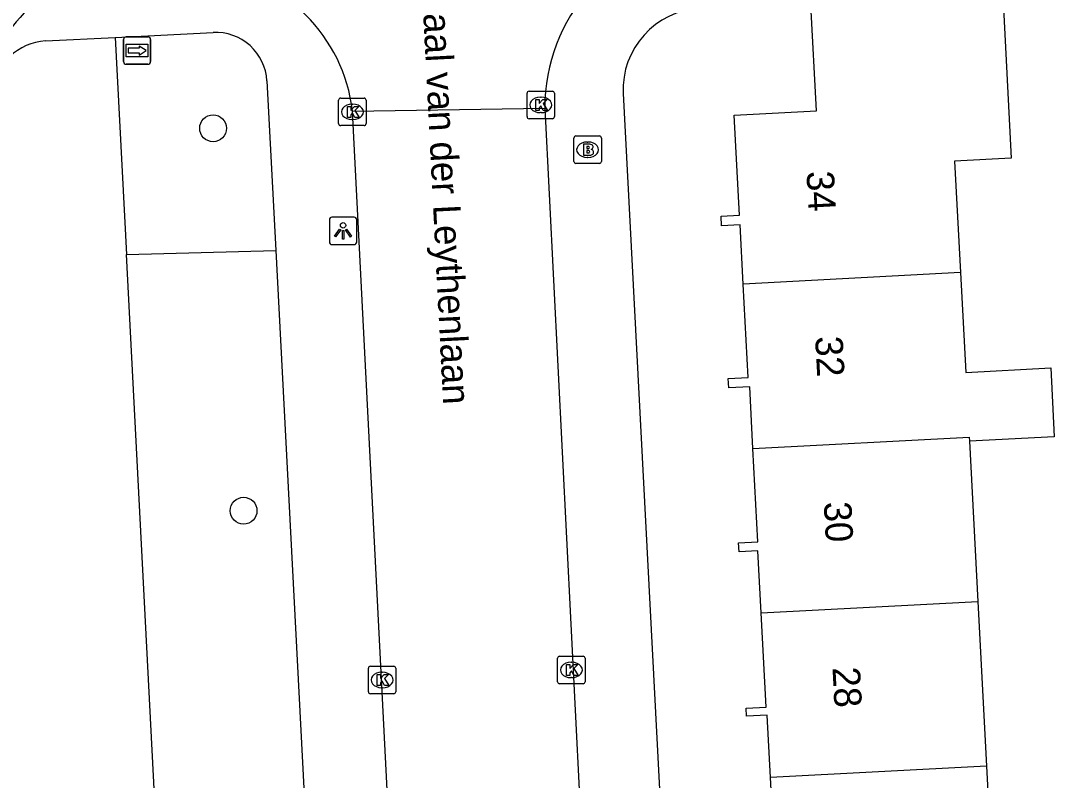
# Model space of a CAD drawing. Extents: x 161084 to 161928, y 385355 to 386522.
# Drawn here: x 161611.48 to 161649.14, y 386219.39 to 386247.06 of the extents above; entities that cross this region are included whole.
import ezdxf

# ---------------------------------------------------------------- set-up
doc = ezdxf.new("R2010")
doc.units = 0
for name, color, linetype in [('IMGEO_Boom', 7, 'Continuous'), ('IMGEO_Brandkraan', 7, 'Continuous'), ('IMGEO_Groenvoorziening', 7, 'Continuous'), ('IMGEO_Kolk', 7, 'Continuous'), ('IMGEO_Lichtpunt', 7, 'Continuous'), ('IMGEO_Openbare_ruimte_label', 7, 'Continuous'), ('IMGEO_Pand', 7, 'Continuous'), ('IMGEO_Pand_nummerreeks', 7, 'Continuous'), ('IMGEO_Rijbaan_lokaal_open', 7, 'Continuous'), ('IMGEO_Voetpad_open', 7, 'Continuous'), ('IMGEO_Wegwijzer', 7, 'Continuous')]:
    doc.layers.add(name, color=color, linetype=linetype)

msp = doc.modelspace()

# ---------------------------------------------------------------- linework, layer by layer
at = {"layer": 'IMGEO_Boom'}
for centre in [(161618.487, 386243.143), (161619.597, 386229.213)]:
    msp.add_circle(centre, 0.489, dxfattribs=at)
at = {"layer": 'IMGEO_Brandkraan'}
for p, q in [((161631.708, 386242.862), (161632.56, 386242.862)), ((161631.633, 386241.936), (161631.633, 386242.788)), ((161632.121, 386242.642), (161632.146, 386242.642)), ((161632.634, 386242.788), (161632.634, 386241.936)), ((161632.144, 386242.082), (161632.119, 386242.082)), ((161632.56, 386241.862), (161631.708, 386241.862))]:
    msp.add_line(p, q, dxfattribs=at)
for points in [[(161631.708, 386242.862), (161632.56, 386242.862)], [(161631.633, 386241.936), (161631.633, 386242.788)], [(161631.981, 386242.562), (161631.981, 386242.162), (161632.194, 386242.162)], [(161632.212, 386242.562), (161631.981, 386242.562)], [(161632.16, 386242.481), (161632.106, 386242.481), (161632.106, 386242.405)], [(161632.634, 386242.788), (161632.634, 386241.936)], [(161632.106, 386242.405), (161632.159, 386242.405)], [(161632.168, 386242.329), (161632.106, 386242.329), (161632.106, 386242.248)], [(161632.106, 386242.248), (161632.168, 386242.248)], [(161632.56, 386241.862), (161631.708, 386241.862)]]:
    msp.add_lwpolyline(points, dxfattribs=at)
for centre, radius, start, end in [((161631.71, 386242.786), 0.0765, 91.552, 178.448), ((161631.71, 386242.786), 0.0765, 91.552, 178.448), ((161632.558, 386242.786), 0.0765, 1.552, 88.448), ((161632.558, 386242.786), 0.0765, 1.552, 88.448), ((161632.161, 386242.443), 0.0379, 267.8285, 90.9355), ((161632.216, 386242.417), 0.145, 59.4692, 91.5367), ((161632.241, 386242.464), 0.0922, 285.5137, 58.1501), ((161632.169, 386242.288), 0.0404, 269.8759, 90.5077), ((161632.2, 386242.413), 0.251, 268.6676, 293.5347), ((161632.246, 386242.272), 0.105, 301.3115, 78.989), ((161631.71, 386241.938), 0.0765, 181.552, 268.448), ((161631.71, 386241.938), 0.0765, 181.552, 268.448), ((161632.558, 386241.938), 0.0765, 271.552, 358.448), ((161632.558, 386241.938), 0.0765, 271.552, 358.448)]:
    msp.add_arc(centre, radius, start, end, dxfattribs=at)
for centre, major_axis, ratio, start_param, end_param in [((161632.12, 386242.362), (-0.387, 0.002), 0.722429, 4.712389, 7.853982), ((161632.145, 386242.362), (-0.39, 0.002), 0.717154, 1.570796, 4.712389)]:
    msp.add_ellipse(centre, major_axis=major_axis, ratio=ratio, start_param=start_param, end_param=end_param, dxfattribs=at)
at = {"layer": 'IMGEO_Groenvoorziening'}
for points in [[(161614.914, 386246.452), (161615.327, 386238.541)], [(161615.327, 386238.541), (161620.769, 386238.686)], [(161617.012, 386206.192), (161615.327, 386238.541)]]:
    msp.add_lwpolyline(points, dxfattribs=at)
at = {"layer": 'IMGEO_Kolk'}
for p, q in [((161629.924, 386243.566), (161629.924, 386244.418)), ((161629.999, 386244.492), (161630.851, 386244.492)), ((161630.925, 386244.418), (161630.925, 386243.566)), ((161623.061, 386243.313), (161623.061, 386244.165)), ((161623.136, 386244.239), (161623.988, 386244.239)), ((161623.549, 386244.019), (161623.574, 386244.019)), ((161624.062, 386244.165), (161624.062, 386243.313)), ((161630.412, 386244.272), (161630.437, 386244.272)), ((161630.435, 386243.712), (161630.41, 386243.712)), ((161623.988, 386243.239), (161623.136, 386243.239)), ((161623.572, 386243.459), (161623.547, 386243.459)), ((161630.851, 386243.492), (161629.999, 386243.492)), ((161631.039, 386222.986), (161631.039, 386223.838)), ((161631.114, 386223.912), (161631.966, 386223.912)), ((161631.527, 386223.692), (161631.552, 386223.692)), ((161632.04, 386223.838), (161632.04, 386222.986)), ((161624.143, 386222.621), (161624.143, 386223.473)), ((161624.218, 386223.547), (161625.07, 386223.547)), ((161624.631, 386223.327), (161624.656, 386223.327)), ((161625.144, 386223.473), (161625.144, 386222.621)), ((161631.966, 386222.912), (161631.114, 386222.912)), ((161631.55, 386223.132), (161631.525, 386223.132)), ((161625.07, 386222.547), (161624.218, 386222.547)), ((161624.654, 386222.767), (161624.629, 386222.767))]:
    msp.add_line(p, q, dxfattribs=at)
for points in [[(161629.924, 386243.566), (161629.924, 386244.418)], [(161629.999, 386244.492), (161630.851, 386244.492)], [(161630.925, 386244.418), (161630.925, 386243.566)], [(161623.061, 386243.313), (161623.061, 386244.165)], [(161623.136, 386244.239), (161623.988, 386244.239)], [(161624.062, 386244.165), (161624.062, 386243.313)], [(161630.245, 386244.192), (161630.368, 386244.192), (161630.368, 386244.041), (161630.498, 386244.192), (161630.662, 386244.192), (161630.516, 386244.041), (161630.669, 386243.792), (161630.517, 386243.792), (161630.432, 386243.956), (161630.368, 386243.889), (161630.368, 386243.792), (161630.245, 386243.792), (161630.245, 386244.192)], [(161623.382, 386243.939), (161623.505, 386243.939), (161623.505, 386243.788), (161623.635, 386243.939), (161623.799, 386243.939), (161623.653, 386243.788), (161623.806, 386243.539), (161623.654, 386243.539), (161623.569, 386243.703), (161623.505, 386243.636), (161623.505, 386243.539), (161623.382, 386243.539), (161623.382, 386243.939)], [(161623.988, 386243.239), (161623.136, 386243.239)], [(161630.851, 386243.492), (161629.999, 386243.492)], [(161631.039, 386222.986), (161631.039, 386223.838)], [(161631.114, 386223.912), (161631.966, 386223.912)], [(161631.36, 386223.612), (161631.483, 386223.612), (161631.483, 386223.461), (161631.613, 386223.612), (161631.777, 386223.612), (161631.631, 386223.461), (161631.784, 386223.212), (161631.632, 386223.212), (161631.547, 386223.376), (161631.483, 386223.309), (161631.483, 386223.212), (161631.36, 386223.212), (161631.36, 386223.612)], [(161632.04, 386223.838), (161632.04, 386222.986)], [(161624.143, 386222.621), (161624.143, 386223.473)], [(161624.218, 386223.547), (161625.07, 386223.547)], [(161624.464, 386223.247), (161624.587, 386223.247), (161624.587, 386223.096), (161624.717, 386223.247), (161624.881, 386223.247), (161624.735, 386223.096), (161624.888, 386222.847), (161624.736, 386222.847), (161624.651, 386223.011), (161624.587, 386222.944), (161624.587, 386222.847), (161624.464, 386222.847), (161624.464, 386223.247)], [(161625.144, 386223.473), (161625.144, 386222.621)], [(161631.966, 386222.912), (161631.114, 386222.912)], [(161625.07, 386222.547), (161624.218, 386222.547)]]:
    msp.add_lwpolyline(points, dxfattribs=at)
for centre, start, end in [((161630.001, 386244.416), 91.552, 178.448), ((161630.001, 386244.416), 91.552, 178.448), ((161630.849, 386244.416), 1.552, 88.448), ((161630.849, 386244.416), 1.552, 88.448), ((161623.138, 386244.163), 91.552, 178.448), ((161623.138, 386244.163), 91.552, 178.448), ((161623.986, 386244.163), 1.552, 88.448), ((161623.986, 386244.163), 1.552, 88.448), ((161630.001, 386243.568), 181.552, 268.448), ((161630.001, 386243.568), 181.552, 268.448), ((161630.849, 386243.568), 271.552, 358.448), ((161630.849, 386243.568), 271.552, 358.448), ((161623.138, 386243.315), 181.552, 268.448), ((161623.138, 386243.315), 181.552, 268.448), ((161623.986, 386243.315), 271.552, 358.448), ((161623.986, 386243.315), 271.552, 358.448), ((161631.116, 386223.836), 91.552, 178.448), ((161631.116, 386223.836), 91.552, 178.448), ((161631.964, 386223.836), 1.552, 88.448), ((161631.964, 386223.836), 1.552, 88.448), ((161624.22, 386223.471), 91.552, 178.448), ((161624.22, 386223.471), 91.552, 178.448), ((161625.068, 386223.471), 1.552, 88.448), ((161625.068, 386223.471), 1.552, 88.448), ((161631.116, 386222.988), 181.552, 268.448), ((161631.116, 386222.988), 181.552, 268.448), ((161631.964, 386222.988), 271.552, 358.448), ((161631.964, 386222.988), 271.552, 358.448), ((161624.22, 386222.623), 181.552, 268.448), ((161624.22, 386222.623), 181.552, 268.448), ((161625.068, 386222.623), 271.552, 358.448), ((161625.068, 386222.623), 271.552, 358.448)]:
    msp.add_arc(centre, 0.0765, start, end, dxfattribs=at)
for centre, major_axis, ratio, start_param, end_param in [((161623.548, 386243.739), (-0.387, 0.002), 0.722429, 4.712389, 7.853982), ((161623.573, 386243.739), (-0.39, 0.002), 0.717154, 1.570796, 4.712389), ((161630.411, 386243.992), (-0.387, 0.002), 0.722429, 4.712389, 7.853982), ((161630.436, 386243.992), (-0.39, 0.002), 0.717154, 1.570796, 4.712389), ((161631.526, 386223.412), (-0.387, 0.002), 0.722429, 4.712389, 7.853982), ((161631.551, 386223.412), (-0.39, 0.002), 0.717154, 1.570796, 4.712389), ((161624.63, 386223.047), (-0.387, 0.002), 0.722429, 4.712389, 7.853982), ((161624.655, 386223.047), (-0.39, 0.002), 0.717154, 1.570796, 4.712389)]:
    msp.add_ellipse(centre, major_axis=major_axis, ratio=ratio, start_param=start_param, end_param=end_param, dxfattribs=at)
at = {"layer": 'IMGEO_Lichtpunt'}
for p, q in [((161622.723, 386239.809), (161622.723, 386239.002)), ((161622.723, 386239.809), (161622.723, 386239.002)), ((161623.625, 386239.904), (161622.817, 386239.904)), ((161623.625, 386239.904), (161622.817, 386239.904)), ((161623.719, 386239.002), (161623.719, 386239.809)), ((161623.719, 386239.002), (161623.719, 386239.809)), ((161622.817, 386238.908), (161623.625, 386238.908)), ((161622.817, 386238.908), (161623.625, 386238.908))]:
    msp.add_line(p, q, dxfattribs=at)
for points in [[(161623.097, 386239.473), (161623.136, 386239.445), (161622.948, 386239.183), (161622.91, 386239.21), (161623.097, 386239.473)], [(161623.199, 386239.425), (161623.246, 386239.425), (161623.246, 386239.103), (161623.199, 386239.103), (161623.199, 386239.425)], [(161623.309, 386239.445), (161623.347, 386239.472), (161623.534, 386239.21), (161623.495, 386239.182), (161623.309, 386239.445)]]:
    msp.add_lwpolyline(points, dxfattribs=at)
msp.add_circle((161623.222, 386239.607), 0.0994, dxfattribs=at)
for centre, start, end in [((161622.817, 386239.809), 90, 180), ((161622.817, 386239.809), 90, 180), ((161623.625, 386239.809), 0, 90), ((161623.625, 386239.809), 0, 90), ((161622.817, 386239.002), 180, 270), ((161622.817, 386239.002), 180, 270), ((161623.625, 386239.002), 270, 0), ((161623.625, 386239.002), 270, 360)]:
    msp.add_arc(centre, 0.0946, start, end, dxfattribs=at)
at = {"layer": 'IMGEO_Pand'}
for points in [[(161637.803, 386237.47), (161637.689, 386239.63), (161637.014, 386239.595), (161636.996, 386239.944), (161637.666, 386239.979), (161637.474, 386243.623), (161640.47, 386243.781), (161640.267, 386247.64), (161647.256, 386248.008), (161647.57, 386242.052), (161645.504, 386241.943), (161645.718, 386237.885)], [(161645.718, 386237.885), (161637.803, 386237.47)], [(161645.718, 386237.885), (161645.91, 386234.251), (161649.005, 386234.413), (161649.138, 386231.907), (161646.042, 386231.744)], [(161638.157, 386231.481), (161638.038, 386233.728), (161637.276, 386233.688), (161637.258, 386234.025), (161637.983, 386234.063), (161637.803, 386237.47)], [(161638.157, 386231.481), (161646.034, 386231.894), (161646.042, 386231.744)], [(161646.042, 386231.744), (161646.35, 386225.902)], [(161638.457, 386225.489), (161638.338, 386227.747), (161637.649, 386227.711), (161637.631, 386228.041), (161638.336, 386228.078), (161638.157, 386231.481)], [(161638.457, 386225.489), (161646.35, 386225.902)], [(161646.35, 386225.902), (161646.666, 386219.91)], [(161638.792, 386219.498), (161638.672, 386221.769), (161637.92, 386221.73), (161637.905, 386222.016), (161638.638, 386222.055), (161638.457, 386225.489)], [(161646.666, 386219.91), (161638.792, 386219.498)], [(161646.666, 386219.91), (161646.982, 386213.918)], [(161639.107, 386213.506), (161638.987, 386215.776), (161638.261, 386215.738), (161638.246, 386216.023), (161638.973, 386216.061), (161638.792, 386219.498)]]:
    msp.add_lwpolyline(points, dxfattribs=at)
at = {"layer": 'IMGEO_Rijbaan_lokaal_open'}
for points in [[(161623.562, 386243.761), (161630.573, 386243.871)], [(161626.145, 386193.382), (161623.562, 386243.761)], [(161630.573, 386243.871), (161633.099, 386193.751)]]:
    msp.add_lwpolyline(points, dxfattribs=at)
for centre, radius, start, end in [((161636.965, 386243.905), 6.392, 96.0455, 180.3068), ((161615.548, 386243.455), 5.536, 95.9489, 170.2832), ((161617.742, 386243.1), 5.858, 6.484, 84.09)]:
    msp.add_arc(centre, radius, start, end, dxfattribs=at)
at = {"layer": 'IMGEO_Voetpad_open'}
for points in [[(161614.914, 386246.452), (161618.491, 386246.633)], [(161612.381, 386246.323), (161614.914, 386246.452)], [(161620.445, 386244.868), (161620.769, 386238.686)], [(161633.431, 386244.407), (161636.94, 386177.224)], [(161620.769, 386238.686), (161622.648, 386202.795)]]:
    msp.add_lwpolyline(points, dxfattribs=at)
for centre, radius, start, end in [((161636.384, 386244.557), 2.957, 93.0334, 182.9045), ((161618.586, 386244.774), 1.861, 2.8968, 92.9217), ((161612.482, 386244.341), 1.985, 92.9049, 176.2972)]:
    msp.add_arc(centre, radius, start, end, dxfattribs=at)
at = {"layer": 'IMGEO_Wegwijzer'}
for p, q in [((161615.22, 386245.572), (161615.22, 386246.372)), ((161615.22, 386246.372), (161615.22, 386245.572)), ((161615.32, 386246.472), (161616.11, 386246.472)), ((161616.11, 386246.472), (161615.32, 386246.472)), ((161616.21, 386246.372), (161616.21, 386245.572)), ((161616.21, 386245.572), (161616.21, 386246.372)), ((161616.11, 386245.472), (161615.32, 386245.472)), ((161615.32, 386245.472), (161616.11, 386245.472))]:
    msp.add_line(p, q, dxfattribs=at)
for points in [[(161615.321, 386246.204), (161616.109, 386246.204), (161616.109, 386245.74), (161615.321, 386245.74), (161615.321, 386246.204)], [(161615.386, 386246.056), (161615.386, 386245.972), (161615.386, 386245.888), (161615.797, 386245.888), (161615.797, 386245.805), (161616.044, 386245.972), (161615.797, 386246.139), (161615.797, 386246.056), (161615.386, 386246.056)]]:
    msp.add_lwpolyline(points, dxfattribs=at)
for centre, start, end in [((161615.32, 386246.372), 90, 180), ((161615.32, 386246.372), 90, 180), ((161616.11, 386246.372), 0, 90), ((161616.11, 386246.372), 360, 90), ((161615.32, 386245.572), 180, 270), ((161615.32, 386245.572), 180, 270), ((161616.11, 386245.572), 270, 0), ((161616.11, 386245.572), 270, 0)]:
    msp.add_arc(centre, 0.1, start, end, dxfattribs=at)

# ---------------------------------------------------------------- texts
at = {"layer": 'IMGEO_Openbare_ruimte_label'}
msp.add_text('Generaal van der Leythenlaan', height=1, rotation=272.9225, dxfattribs=at).set_placement((161625.954, 386251.029))
at = {"layer": 'IMGEO_Pand_nummerreeks'}
for s, rotation, p in [('34', 273.0021, (161640.106, 386241.569)), ('32', 273.0021, (161640.422, 386235.551)), ('30', 273.0021, (161640.738, 386229.524)), ('28', 273.0042, (161641.054, 386223.503))]:
    msp.add_text(s, height=1, rotation=rotation, dxfattribs=at).set_placement(p)

doc.saveas('drawing.dxf')
